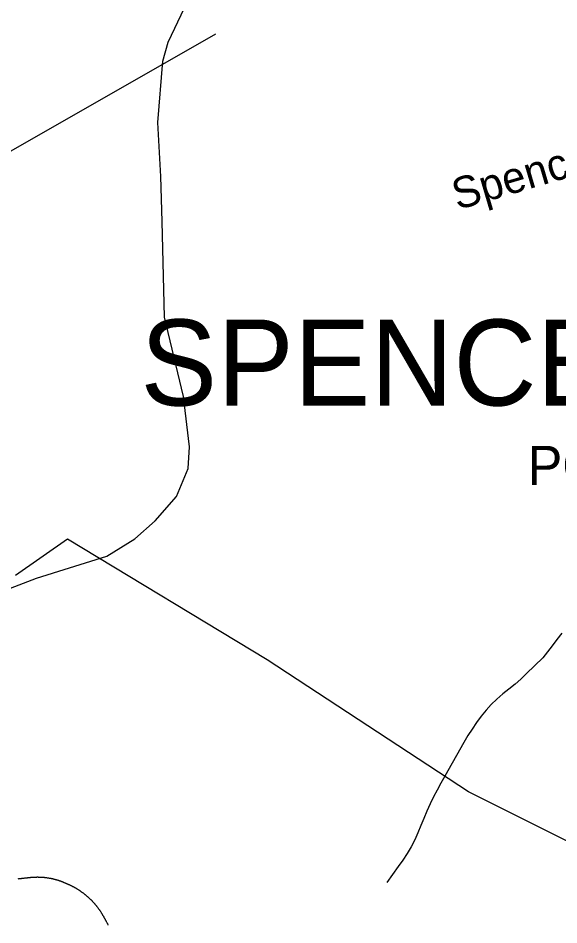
# Model space of a CAD drawing. Extents: x 1268485 to 1426702, y 514839 to 616766.
# Drawn here: x 1368867 to 1370002, y 571077 to 572981 of the extents above; entities that cross this region are included whole.
import ezdxf

# ---------------------------------------------------------------- set-up
doc = ezdxf.new("R2010")
doc.units = 0
for name, color, linetype in [('Old_Level_10', 7, 'Continuous'), ('Old_Level_32', 7, 'Continuous'), ('Old_Level_35', 7, 'Continuous'), ('Old_Level_48', 7, 'Continuous'), ('Old_Level_49', 7, 'Continuous'), ('Old_Level_56', 7, 'Continuous'), ('Old_Level_62', 7, 'Continuous'), ('Old_Level_9', 7, 'Continuous')]:
    doc.layers.add(name, color=color, linetype=linetype)

msp = doc.modelspace()

# ---------------------------------------------------------------- linework, layer by layer
at = {"layer": 'Old_Level_32'}
msp.add_lwpolyline([(1368768.246, 571752.44), (1368905.689, 571805.336), (1368974.699, 571827.207), (1369053.238, 571851.388), (1369112.142, 571887.659), (1369154.432, 571925.441), (1369199.743, 571976.826), (1369223.909, 572035.767), (1369226.929, 572081.105), (1369214.036, 572186.901), (1369174.067, 572353.14), (1369169.698, 572553.618), (1369166.619, 572648.021), (1369160.194, 572761.898), (1369170.767, 572890.358), (1369181.722, 572930.634), (1369216.406, 573002.624), (1369284.372, 573097.836), (1369350.447, 573167.06), (1369513.791, 573336.683), (1369601.285, 573443.115), (1369697.927, 573573.565), (1369855.495, 573793.151)], dxfattribs=at)
at = {"layer": 'Old_Level_35'}
for points in [[(1368886.083, 571175.757), (1368885.161, 571175.604), (1368884.135, 571175.552), (1368883.11, 571175.449), (1368882.29, 571175.399), (1368881.265, 571175.244), (1368880.239, 571175.193), (1368879.214, 571175.039), (1368878.291, 571174.988), (1368877.369, 571174.886), (1368876.343, 571174.732), (1368875.421, 571174.681), (1368874.395, 571174.578), (1368873.473, 571174.424), (1368872.55, 571174.322), (1368871.525, 571174.271), (1368870.499, 571174.117), (1368869.577, 571174.014), (1368868.654, 571173.861), (1368867.629, 571173.758), (1368866.603, 571173.604)], [(1368971.282, 571162.788), (1368970.36, 571163.198), (1368969.642, 571163.556), (1368968.924, 571163.916), (1368968.002, 571164.274), (1368967.284, 571164.633), (1368966.361, 571164.992), (1368965.643, 571165.299), (1368964.721, 571165.709), (1368964.003, 571166.017), (1368963.08, 571166.376), (1368962.363, 571166.684), (1368961.542, 571166.991), (1368960.722, 571167.299), (1368959.902, 571167.709), (1368958.979, 571168.017), (1368958.262, 571168.273), (1368957.339, 571168.58), (1368956.621, 571168.888), (1368955.801, 571169.195), (1368954.878, 571169.452), (1368953.955, 571169.76), (1368953.238, 571170.015), (1368952.418, 571170.323), (1368951.495, 571170.58), (1368950.777, 571170.836), (1368949.854, 571171.041), (1368949.034, 571171.297), (1368948.112, 571171.553), (1368947.291, 571171.81), (1368946.471, 571172.066), (1368945.651, 571172.271), (1368944.728, 571172.476), (1368943.908, 571172.681), (1368942.985, 571172.938), (1368942.165, 571173.143), (1368941.345, 571173.399), (1368940.525, 571173.553), (1368939.602, 571173.758), (1368938.782, 571173.963), (1368937.859, 571174.117), (1368937.039, 571174.322), (1368936.116, 571174.476), (1368935.296, 571174.629), (1368934.373, 571174.834), (1368933.45, 571174.937), (1368932.63, 571175.142), (1368931.707, 571175.244), (1368930.887, 571175.449), (1368929.964, 571175.552), (1368929.144, 571175.706), (1368928.427, 571175.809), (1368927.504, 571175.962), (1368926.581, 571176.065), (1368925.761, 571176.167), (1368924.736, 571176.27), (1368923.915, 571176.372), (1368922.993, 571176.424), (1368922.172, 571176.577), (1368921.25, 571176.629), (1368920.327, 571176.731), (1368919.507, 571176.834), (1368918.584, 571176.885), (1368917.764, 571176.936), (1368916.841, 571176.987), (1368916.021, 571177.039), (1368915.098, 571177.039), (1368914.278, 571177.141), (1368913.355, 571177.192), (1368912.535, 571177.192), (1368911.612, 571177.244), (1368910.792, 571177.244), (1368909.869, 571177.244), (1368909.049, 571177.295), (1368908.126, 571177.295), (1368907.204, 571177.295), (1368906.281, 571177.295), (1368905.358, 571177.244), (1368904.538, 571177.244), (1368903.615, 571177.244), (1368902.795, 571177.244), (1368901.872, 571177.192), (1368900.95, 571177.141), (1368900.129, 571177.141), (1368899.207, 571177.039), (1368898.386, 571176.987), (1368897.464, 571176.936), (1368896.643, 571176.885), (1368895.721, 571176.834), (1368894.9, 571176.731), (1368893.978, 571176.68), (1368893.158, 571176.577), (1368892.235, 571176.526), (1368891.415, 571176.424), (1368890.492, 571176.321), (1368889.672, 571176.167), (1368888.749, 571176.116), (1368887.826, 571176.014), (1368887.006, 571175.859), (1368886.083, 571175.757)], [(1369040.898, 571104.501), (1369040.385, 571105.271), (1369039.872, 571106.039), (1369039.257, 571106.809), (1369038.745, 571107.577), (1369038.232, 571108.397), (1369037.719, 571109.115), (1369037.104, 571109.884), (1369036.591, 571110.602), (1369036.079, 571111.371), (1369035.464, 571112.14), (1369034.951, 571112.858), (1369034.336, 571113.626), (1369033.926, 571114.396), (1369033.208, 571115.062), (1369032.593, 571115.831), (1369032.08, 571116.549), (1369031.465, 571117.266), (1369030.85, 571117.984), (1369030.337, 571118.702), (1369029.722, 571119.419), (1369029.107, 571120.137), (1369028.492, 571120.803), (1369027.877, 571121.572), (1369027.262, 571122.238), (1369026.749, 571122.956), (1369026.134, 571123.623), (1369025.519, 571124.289), (1369024.904, 571125.007), (1369024.083, 571125.673), (1369023.468, 571126.391), (1369022.853, 571127.006), (1369022.238, 571127.672), (1369021.623, 571128.39), (1369021.008, 571129.005), (1369020.29, 571129.672), (1369019.675, 571130.338), (1369018.957, 571131.005), (1369018.239, 571131.62), (1369017.624, 571132.235), (1369017.009, 571132.953), (1369016.291, 571133.568), (1369015.676, 571134.183), (1369014.856, 571134.798), (1369014.241, 571135.413), (1369013.523, 571136.079), (1369012.703, 571136.644), (1369012.088, 571137.259), (1369011.37, 571137.874), (1369010.755, 571138.489), (1369010.037, 571139.053), (1369009.217, 571139.668), (1369008.499, 571140.232), (1369007.884, 571140.796), (1369007.167, 571141.462), (1369006.346, 571142.026), (1369005.629, 571142.538), (1369004.911, 571143.103), (1369004.091, 571143.666), (1369003.373, 571144.231), (1369002.655, 571144.794), (1369001.835, 571145.358), (1369001.117, 571145.871), (1369000.4, 571146.434), (1368999.58, 571146.999), (1368998.862, 571147.511), (1368998.144, 571148.075), (1368997.427, 571148.588), (1368996.504, 571149.049), (1368995.786, 571149.562), (1368994.966, 571150.125), (1368994.248, 571150.638), (1368993.531, 571151.151), (1368992.608, 571151.612), (1368991.89, 571152.073), (1368991.172, 571152.586), (1368990.25, 571153.048), (1368989.532, 571153.56), (1368988.609, 571154.021), (1368987.892, 571154.483), (1368986.969, 571154.944), (1368986.251, 571155.354), (1368985.328, 571155.816), (1368984.611, 571156.329), (1368983.791, 571156.739), (1368982.97, 571157.2), (1368982.15, 571157.61), (1368981.33, 571158.02), (1368980.51, 571158.43), (1368979.587, 571158.892), (1368978.869, 571159.302), (1368978.049, 571159.712), (1368977.126, 571160.122), (1368976.409, 571160.481), (1368975.486, 571160.891), (1368974.666, 571161.25), (1368973.743, 571161.711), (1368973.025, 571162.07), (1368972.103, 571162.429), (1368971.282, 571162.788)], [(1369056.379, 571076.922), (1369055.866, 571077.742), (1369055.456, 571078.614), (1369055.149, 571079.434), (1369054.636, 571080.254), (1369054.226, 571081.075), (1369053.713, 571081.895), (1369053.406, 571082.766), (1369052.893, 571083.586), (1369052.483, 571084.355), (1369051.97, 571085.176), (1369051.663, 571085.996), (1369051.15, 571086.816), (1369050.74, 571087.636), (1369050.227, 571088.456), (1369049.715, 571089.225), (1369049.407, 571090.045), (1369048.895, 571090.865), (1369048.485, 571091.686), (1369047.972, 571092.506), (1369047.459, 571093.326), (1369047.049, 571094.146), (1369046.639, 571094.916), (1369046.126, 571095.736), (1369045.614, 571096.556), (1369045.101, 571097.325), (1369044.794, 571098.145), (1369044.281, 571098.914), (1369043.768, 571099.734), (1369043.256, 571100.554), (1369042.743, 571101.323), (1369042.23, 571102.143), (1369041.923, 571102.963), (1369041.41, 571103.681), (1369040.898, 571104.501)]]:
    msp.add_lwpolyline(points, dxfattribs=at)
at = {"layer": 'Old_Level_48'}
msp.add_lwpolyline([(1370369.508, 571078.388), (1369812.441, 571356.801), (1369390.011, 571633.836), (1368970.582, 571887.011), (1368861.743, 571810.545)], dxfattribs=at)
at = {"layer": 'Old_Level_49'}
msp.add_lwpolyline([(1370369.508, 571078.388), (1369812.441, 571356.801), (1369390.011, 571633.836), (1368970.582, 571887.011), (1368861.743, 571810.545)], dxfattribs=at)
at = {"layer": 'Old_Level_56'}
msp.add_lwpolyline([(1364047.97, 570019.084), (1365523.661, 570800.611), (1369281.756, 572948.017)], dxfattribs=at)
at = {"layer": 'Old_Level_62'}
for points in [[(1370008.128, 571689.925), (1369998.183, 571676.751), (1369988.341, 571663.525), (1369978.396, 571650.453), (1369968.246, 571637.739), (1369934.617, 571604.88), (1369922.724, 571593.551), (1369910.216, 571582.888), (1369897.4, 571572.533), (1369884.584, 571562.178), (1369872.179, 571551.464)], [(1369872.179, 571551.464), (1369860.388, 571540.134), (1369849.418, 571528.036), (1369839.063, 571515.272), (1369829.323, 571502.046), (1369819.89, 571488.461), (1369810.971, 571474.723), (1369802.769, 571460.574), (1369762.578, 571389.268), (1369754.581, 571374.914), (1369746.892, 571360.458), (1369739.305, 571345.899), (1369732.026, 571331.186), (1369725.156, 571316.269), (1369718.902, 571301.095), (1369712.751, 571285.819), (1369706.394, 571270.594), (1369699.73, 571255.676), (1369692.143, 571241.169), (1369683.736, 571227.122), (1369674.714, 571213.487), (1369665.179, 571200.056), (1369641.085, 571166.222)]]:
    msp.add_lwpolyline(points, dxfattribs=at)

# ---------------------------------------------------------------- texts
at = {"layer": 'Old_Level_10'}
msp.add_text('Spencer Mountain Rd', height=65.61666, rotation=16.396972, dxfattribs=at).set_placement((1369789.317, 572577.597))
at = {"layer": 'Old_Level_9'}
for s, height, p in [('SPENCER MTN.', 180.44583, (1369123.79, 572167.616)), ('POP. 50', 82.0208, (1369936.539, 572000.911))]:
    msp.add_text(s, height=height, dxfattribs=at).set_placement(p)

doc.saveas('drawing.dxf')
